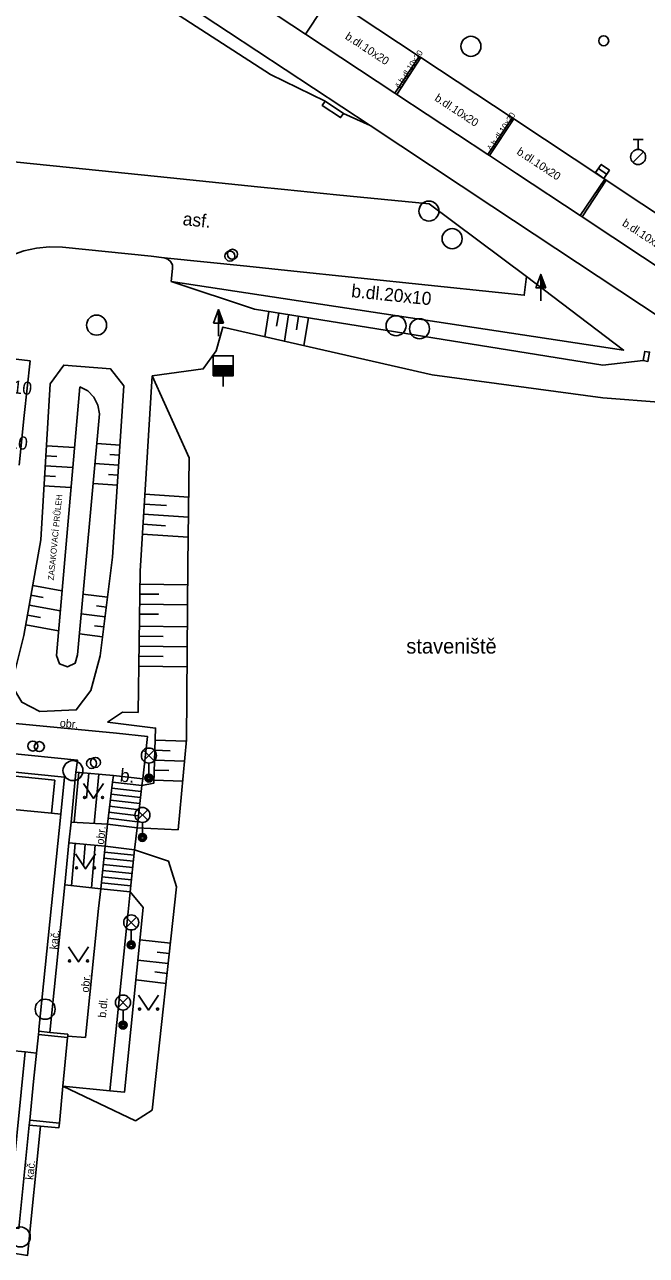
# Model space of a CAD drawing. Extents: x -598233 to -596890, y -1157848 to -1156431.
# Drawn here: x -597733.6 to -597702.5, y -1156935.5 to -1156874 of the extents above; entities that cross this region are included whole.
import ezdxf

# ---------------------------------------------------------------- set-up
doc = ezdxf.new("R2010")
doc.units = 0
for name, color, linetype in [('Level 10', 7, 'Continuous'), ('Level 11', 7, 'Continuous'), ('Level 14', 7, 'Continuous'), ('Level 15', 7, 'Continuous'), ('Level 24', 7, 'Continuous'), ('Level 25', 7, 'Continuous'), ('Level 27', 7, 'Continuous'), ('Level 28', 7, 'Continuous'), ('Level 33', 7, 'Continuous'), ('Level 36', 7, 'Continuous'), ('Level 40', 7, 'Continuous'), ('Level 42', 7, 'Continuous'), ('Level 5', 7, 'Continuous'), ('Level 6', 7, 'Continuous'), ('Level 7', 7, 'Continuous')]:
    doc.layers.add(name, color=color, linetype=linetype)

msp = doc.modelspace()

# ---------------------------------------------------------------- linework, layer by layer
at = {"layer": 'Level 10'}
for points in [[(-597719.56, -1156874.47), (-597718.7, -1156873.19)], [(-597775.7, -1156874.62), (-597774.72, -1156874.72), (-597767.26, -1156875.49), (-597753.26, -1156878.91), (-597748.64, -1156879.4), (-597745.25, -1156879.72), (-597739.76, -1156880.27), (-597736.76, -1156880.59), (-597731.35, -1156881.13), (-597726.3, -1156881.65), (-597721.95, -1156882.1), (-597720.6, -1156882.23), (-597718.01, -1156882.5), (-597713.38, -1156882.95)], [(-597709.02, -1156881.43), (-597710.36, -1156880.54), (-597710.45, -1156880.48), (-597715, -1156877.48), (-597715.09, -1156877.42), (-597719.56, -1156874.47)], [(-597701.19, -1156886.62), (-597705.74, -1156883.6), (-597705.83, -1156883.54), (-597709.02, -1156881.43)], [(-597713.38, -1156882.95), (-597708.52, -1156886.58)], [(-597734.23, -1156885.52), (-597733.62, -1156885.3), (-597732.99, -1156885.16), (-597732.35, -1156885.1), (-597731.7, -1156885.12)], [(-597708.52, -1156886.58), (-597708.63, -1156887.52), (-597709.92, -1156887.38), (-597720.46, -1156886.28), (-597722.48, -1156886.06), (-597726.61, -1156885.64), (-597727.26, -1156885.57), (-597731.7, -1156885.12)], [(-597737.8, -1156890.26), (-597733.31, -1156890.79)], [(-597733.31, -1156890.79), (-597733.6, -1156893.52), (-597733.85, -1156896.01)]]:
    msp.add_lwpolyline(points, dxfattribs=at)
at = {"layer": 'Level 11'}
for points in [[(-597730.26, -1156869.84), (-597723.4, -1156874.37)], [(-597719.09, -1156872.12), (-597713.87, -1156875.58), (-597713.79, -1156875.63), (-597709.23, -1156878.65), (-597709.15, -1156878.71), (-597704.61, -1156881.72), (-597704.53, -1156881.77), (-597699.24, -1156885.28)], [(-597722.28, -1156872.66), (-597719.56, -1156874.47)], [(-597723.4, -1156874.37), (-597716.33, -1156879.04), (-597710.25, -1156883.06)], [(-597715.09, -1156877.42), (-597713.87, -1156875.58)], [(-597715, -1156877.48), (-597713.79, -1156875.63)], [(-597721.3, -1156876.48), (-597718.58, -1156877.82)], [(-597717.66, -1156878.43), (-597716.33, -1156879.04)], [(-597710.45, -1156880.48), (-597709.23, -1156878.65)], [(-597710.36, -1156880.54), (-597709.15, -1156878.71)], [(-597705.83, -1156883.54), (-597704.61, -1156881.72)], [(-597705.74, -1156883.6), (-597704.53, -1156881.77)], [(-597710.25, -1156883.06), (-597700.66, -1156889.41)], [(-597726.61, -1156885.65), (-597727.26, -1156885.57)], [(-597726.61, -1156885.65), (-597726.43, -1156885.71), (-597726.29, -1156885.83), (-597726.2, -1156885.99), (-597726.19, -1156886.18), (-597726.27, -1156886.83)], [(-597708.52, -1156886.58), (-597703.67, -1156890.26), (-597726.27, -1156886.83)], [(-597735.07, -1156908.66), (-597735.1, -1156908.82), (-597729, -1156909.4), (-597727.45, -1156909.56), (-597727.68, -1156911.68)], [(-597739.19, -1156911.25), (-597739.06, -1156909.94), (-597734.56, -1156910.38), (-597730.95, -1156910.74), (-597731.02, -1156911.34)], [(-597732.33, -1156924.35), (-597731.58, -1156916.98), (-597731.38, -1156914.88), (-597731.26, -1156913.84), (-597731.02, -1156911.34)], [(-597729.15, -1156911.52), (-597731.02, -1156911.34)], [(-597729.45, -1156913.95), (-597729.19, -1156911.85)], [(-597729.15, -1156911.52), (-597729.19, -1156911.85)], [(-597729.19, -1156911.85), (-597727.73, -1156912.01)], [(-597727.68, -1156911.68), (-597729.15, -1156911.52)], [(-597727.73, -1156912.01), (-597727.68, -1156911.68)], [(-597727.8, -1156912.62), (-597729.26, -1156912.45)], [(-597727.77, -1156912.32), (-597729.23, -1156912.15)], [(-597727.73, -1156912.01), (-597727.97, -1156914.12)], [(-597727.87, -1156913.22), (-597729.34, -1156913.05)], [(-597727.83, -1156912.92), (-597729.3, -1156912.75)], [(-597727.94, -1156913.82), (-597729.41, -1156913.65)], [(-597727.9, -1156913.52), (-597729.38, -1156913.35)], [(-597729.57, -1156915.04), (-597729.45, -1156913.95)], [(-597729.45, -1156913.95), (-597727.97, -1156914.12)], [(-597728.09, -1156915.23), (-597727.97, -1156914.12)], [(-597729.78, -1156917.18), (-597729.57, -1156915.04)], [(-597729.6, -1156915.35), (-597728.12, -1156915.5)], [(-597729.57, -1156915.04), (-597728.09, -1156915.23)], [(-597728.09, -1156915.23), (-597728.31, -1156917.33)], [(-597729.66, -1156915.96), (-597728.18, -1156916.11)], [(-597729.63, -1156915.65), (-597728.15, -1156915.8)], [(-597729.72, -1156916.57), (-597728.25, -1156916.72)], [(-597729.69, -1156916.26), (-597728.21, -1156916.41)], [(-597730.54, -1156924.61), (-597729.89, -1156918.16), (-597729.78, -1156917.18)], [(-597728.31, -1156917.33), (-597729.78, -1156917.18)], [(-597729.75, -1156916.87), (-597728.28, -1156917.02)], [(-597729.33, -1156927.27), (-597728.42, -1156918.32), (-597728.31, -1156917.33)], [(-597731.43, -1156924.54), (-597730.54, -1156924.61)], [(-597734.38, -1156933.55), (-597733.55, -1156925.32)], [(-597731.67, -1156927.04), (-597729.33, -1156927.27)], [(-597732.8, -1156929.04), (-597733.44, -1156935.49), (-597734.25, -1156935.37)], [(-597731.84, -1156928.89), (-597731.88, -1156929.12), (-597732.8, -1156929.04), (-597733.36, -1156928.99)]]:
    msp.add_lwpolyline(points, dxfattribs=at)
at = {"layer": 'Level 14'}
for points in [[(-597702.69, -1156890.78), (-597704.7, -1156891.01), (-597722.1, -1156888.22), (-597726.27, -1156886.83)], [(-597701.69, -1156892.87), (-597704.7, -1156892.64), (-597713.22, -1156891.49), (-597723.68, -1156889.11), (-597724.01, -1156890.3), (-597724.66, -1156891.2), (-597727.21, -1156891.54)], [(-597729.81, -1156905.54), (-597730.28, -1156907.27), (-597731.01, -1156908.24), (-597732.82, -1156908.31), (-597733.73, -1156907.85), (-597734.24, -1156906.99), (-597733.62, -1156904.52), (-597732.78, -1156899.74), (-597732.31, -1156891.94), (-597731.63, -1156891.01), (-597729.29, -1156891.2), (-597728.63, -1156892.04), (-597729.19, -1156900.61)], [(-597727.21, -1156891.54), (-597727.82, -1156901.3)], [(-597727.21, -1156891.54), (-597725.37, -1156895.64), (-597725.43, -1156900.96)], [(-597732, -1156905.52), (-597730.83, -1156892.1)], [(-597730.83, -1156892.1), (-597730.43, -1156892.3), (-597730.12, -1156892.61), (-597729.92, -1156893.01), (-597729.85, -1156893.45)], [(-597730.94, -1156905.48), (-597729.85, -1156893.45)], [(-597729.19, -1156900.61), (-597729.81, -1156905.54)], [(-597725.43, -1156900.96), (-597725.5, -1156909.73), (-597725.92, -1156914.22), (-597727.97, -1156914.12)], [(-597727.92, -1156908.37), (-597727.82, -1156901.3)], [(-597730.94, -1156905.48), (-597731.06, -1156905.9), (-597731.45, -1156906.09), (-597731.85, -1156905.93), (-597732, -1156905.52)], [(-597729.45, -1156908.84), (-597728.69, -1156908.35), (-597727.92, -1156908.37)], [(-597729.45, -1156908.84), (-597727.04, -1156909.14), (-597727.13, -1156911.89), (-597727.73, -1156912.01)], [(-597729.45, -1156913.95), (-597731.26, -1156913.84)], [(-597729.57, -1156915.04), (-597731.38, -1156914.88)], [(-597728.09, -1156915.23), (-597726.39, -1156915.8), (-597726, -1156917.08), (-597727.21, -1156928.23)], [(-597729.78, -1156917.18), (-597731.58, -1156916.98)], [(-597728.31, -1156917.33), (-597727.67, -1156918.1), (-597728.6, -1156927.34), (-597729.33, -1156927.27)], [(-597731.67, -1156927.04), (-597728.05, -1156928.77)], [(-597727.21, -1156928.23), (-597728.05, -1156928.77)]]:
    msp.add_lwpolyline(points, dxfattribs=at)
at = {"layer": 'Level 15'}
for points in [[(-597721.39, -1156888.33), (-597721.59, -1156889.59)], [(-597720.89, -1156888.41), (-597721, -1156889.06)], [(-597720.4, -1156888.49), (-597720.61, -1156889.81)], [(-597719.9, -1156888.57), (-597720.01, -1156889.25)], [(-597719.41, -1156888.65), (-597719.63, -1156890.03)], [(-597732.5, -1156895.04), (-597731.09, -1156895.12)], [(-597728.82, -1156895), (-597729.98, -1156894.93)], [(-597732.53, -1156895.54), (-597731.97, -1156895.57)], [(-597728.89, -1156896), (-597730.07, -1156895.92)], [(-597728.86, -1156895.5), (-597729.33, -1156895.47)], [(-597732.56, -1156896.04), (-597731.18, -1156896.12)], [(-597728.92, -1156896.5), (-597729.4, -1156896.47)], [(-597732.62, -1156897.04), (-597731.27, -1156897.12)], [(-597732.59, -1156896.54), (-597732.04, -1156896.57)], [(-597728.95, -1156897), (-597730.16, -1156896.92)], [(-597727.58, -1156897.46), (-597725.39, -1156897.6)], [(-597727.61, -1156897.96), (-597726.5, -1156898.03)], [(-597727.67, -1156898.96), (-597726.54, -1156899.03)], [(-597727.64, -1156898.46), (-597725.4, -1156898.6)], [(-597727.7, -1156899.46), (-597725.41, -1156899.6)], [(-597733.18, -1156902.02), (-597731.72, -1156902.28)], [(-597727.83, -1156901.95), (-597725.44, -1156901.98)], [(-597733.27, -1156902.51), (-597732.66, -1156902.62)], [(-597729.44, -1156902.6), (-597730.67, -1156902.45)], [(-597727.84, -1156902.45), (-597726.88, -1156902.46)], [(-597733.35, -1156903.01), (-597731.8, -1156903.28)], [(-597729.5, -1156903.1), (-597729.99, -1156903.04)], [(-597727.84, -1156902.95), (-597725.45, -1156902.98)], [(-597733.44, -1156903.5), (-597732.8, -1156903.61)], [(-597729.57, -1156903.59), (-597730.76, -1156903.44)], [(-597727.85, -1156903.45), (-597726.89, -1156903.46)], [(-597733.53, -1156903.99), (-597731.89, -1156904.28)], [(-597729.69, -1156904.59), (-597730.85, -1156904.44)], [(-597729.63, -1156904.09), (-597730.1, -1156904.03)], [(-597727.86, -1156904.05), (-597725.45, -1156904.08)], [(-597727.87, -1156904.55), (-597726.66, -1156904.57)], [(-597727.87, -1156905.05), (-597725.46, -1156905.08)], [(-597727.88, -1156905.55), (-597726.67, -1156905.57)], [(-597727.89, -1156906.05), (-597725.47, -1156906.08)], [(-597727.06, -1156909.75), (-597725.51, -1156909.8)], [(-597727.08, -1156910.25), (-597726.31, -1156910.28)], [(-597727.11, -1156911.25), (-597726.38, -1156911.27)], [(-597727.09, -1156910.75), (-597725.6, -1156910.8)], [(-597730.87, -1156911.35), (-597731.11, -1156913.85)], [(-597730.37, -1156911.4), (-597730.49, -1156912.64)], [(-597729.87, -1156911.45), (-597730.11, -1156913.91)], [(-597727.13, -1156911.75), (-597725.69, -1156911.8)], [(-597731.06, -1156914.91), (-597731.24, -1156917.02)], [(-597730.56, -1156914.95), (-597730.65, -1156916.01)], [(-597730.06, -1156915), (-597730.25, -1156917.13)], [(-597726.3, -1156919.89), (-597727.83, -1156919.72)], [(-597726.36, -1156920.4), (-597726.97, -1156920.34)], [(-597726.41, -1156920.9), (-597727.93, -1156920.74)], [(-597726.52, -1156921.9), (-597728.03, -1156921.73)], [(-597726.47, -1156921.4), (-597727.08, -1156921.33)]]:
    msp.add_lwpolyline(points, dxfattribs=at)
at = {"layer": 'Level 24'}
for points in [[(-597717.66, -1156878.43), (-597717.8, -1156878.64), (-597718.72, -1156878.03), (-597718.58, -1156877.82)], [(-597718.58, -1156877.82), (-597717.66, -1156878.43)], [(-597702.69, -1156890.78), (-597702.61, -1156890.32), (-597702.37, -1156890.36), (-597702.45, -1156890.82), (-597702.69, -1156890.78)]]:
    msp.add_lwpolyline(points, dxfattribs=at)
at = {"layer": 'Level 25'}
for p, q in [((-597708.052, -1156887.148), (-597707.8, -1156886.474)), ((-597707.8, -1156887.148), (-597708.052, -1156887.148)), ((-597707.8, -1156887.8), (-597707.8, -1156887.15)), ((-597724.152, -1156888.908), (-597723.9, -1156888.234)), ((-597723.9, -1156888.908), (-597724.152, -1156888.908)), ((-597723.9, -1156889.56), (-597723.9, -1156888.91))]:
    msp.add_line(p, q, dxfattribs=at)
for points in [[(-597707.55, -1156887.15), (-597707.8, -1156887.15), (-597707.8, -1156886.474), (-597707.8, -1156886.474)], [(-597707.607, -1156887.11), (-597707.76, -1156887.11), (-597707.76, -1156886.697)], [(-597707.665, -1156887.07), (-597707.72, -1156887.07), (-597707.72, -1156886.921)], [(-597723.65, -1156888.91), (-597723.9, -1156888.91), (-597723.9, -1156888.234), (-597723.9, -1156888.234)], [(-597723.707, -1156888.87), (-597723.86, -1156888.87), (-597723.86, -1156888.457)], [(-597723.765, -1156888.83), (-597723.82, -1156888.83), (-597723.82, -1156888.681)]]:
    msp.add_lwpolyline(points, close=True, dxfattribs=at)
at = {"layer": 'Level 27'}
msp.add_line((-597704.5149, -1156881.4729), (-597704.9251, -1156881.1871), dxfattribs=at)
msp.add_lwpolyline([(-597704.372, -1156881.2678), (-597704.7822, -1156880.982), (-597705.068, -1156881.3922), (-597704.6578, -1156881.678)], close=True, dxfattribs=at)
for centre in [(-597711.29, -1156875.08), (-597713.39, -1156883.31), (-597712.23, -1156884.69), (-597729.99, -1156889.01), (-597715.03, -1156889.04), (-597713.86, -1156889.19), (-597731.17, -1156911.27), (-597732.56, -1156923.19), (-597733.8, -1156934.57)]:
    msp.add_circle(centre, 0.5, dxfattribs=at)
at = {"layer": 'Level 28'}
for p, q in [((-597703.19, -1156879.735), (-597702.69, -1156879.735)), ((-597702.94, -1156880.235), (-597702.94, -1156879.735)), ((-597703.198, -1156880.882), (-597702.668, -1156880.352)), ((-597724.16, -1156891.04), (-597723.16, -1156891.04)), ((-597724.16, -1156891.09), (-597723.16, -1156891.09)), ((-597724.16, -1156891.14), (-597723.16, -1156891.14)), ((-597724.16, -1156891.19), (-597723.16, -1156891.19)), ((-597724.16, -1156891.24), (-597723.16, -1156891.24)), ((-597724.16, -1156891.29), (-597723.16, -1156891.29)), ((-597724.16, -1156891.34), (-597723.16, -1156891.34)), ((-597724.16, -1156891.39), (-597723.16, -1156891.39)), ((-597724.16, -1156891.44), (-597723.16, -1156891.44)), ((-597724.16, -1156891.49), (-597723.16, -1156891.49)), ((-597723.66, -1156891.54), (-597723.66, -1156892.07))]:
    msp.add_line(p, q, dxfattribs=at)
msp.add_lwpolyline([(-597724.16, -1156891.54), (-597723.16, -1156891.54), (-597723.16, -1156890.54), (-597724.16, -1156890.54)], close=True, dxfattribs=at)
for centre, radius in [((-597704.66, -1156874.8), 0.25), ((-597702.94, -1156880.61), 0.375), ((-597723.33, -1156885.56), 0.25), ((-597723.2, -1156885.47), 0.25), ((-597733.18, -1156910.04), 0.25), ((-597732.85, -1156910.07), 0.25), ((-597730.24, -1156910.91), 0.25), ((-597730.05, -1156910.86), 0.25)]:
    msp.add_circle(centre, radius, dxfattribs=at)
at = {"layer": 'Level 33'}
for p, q in [((-597727.645, -1156910.78), (-597727.115, -1156910.25)), ((-597727.645, -1156910.25), (-597727.115, -1156910.78)), ((-597727.38, -1156910.89), (-597727.38, -1156911.64)), ((-597727.965, -1156913.75), (-597727.435, -1156913.22)), ((-597727.965, -1156913.22), (-597727.435, -1156913.75)), ((-597727.7, -1156913.86), (-597727.7, -1156914.61)), ((-597728.525, -1156919.12), (-597727.995, -1156918.59)), ((-597728.525, -1156918.59), (-597727.995, -1156919.12)), ((-597728.26, -1156919.23), (-597728.26, -1156919.98)), ((-597728.935, -1156923.12), (-597728.405, -1156922.59)), ((-597728.935, -1156922.59), (-597728.405, -1156923.12)), ((-597728.67, -1156923.23), (-597728.67, -1156923.98))]:
    msp.add_line(p, q, dxfattribs=at)
for centre, radius in [((-597727.38, -1156910.515), 0.375), ((-597727.38, -1156911.64), 0.2), ((-597727.38, -1156911.64), 0.1445), ((-597727.38, -1156911.64), 0.0876), ((-597727.7, -1156913.485), 0.375), ((-597727.7, -1156914.61), 0.2), ((-597727.7, -1156914.61), 0.1445), ((-597727.7, -1156914.61), 0.0876), ((-597728.26, -1156918.855), 0.375), ((-597728.26, -1156919.98), 0.2), ((-597728.26, -1156919.98), 0.1445), ((-597728.26, -1156919.98), 0.0876), ((-597728.67, -1156922.855), 0.375), ((-597728.67, -1156923.98), 0.2), ((-597728.67, -1156923.98), 0.1445), ((-597728.67, -1156923.98), 0.0876)]:
    msp.add_circle(centre, radius, dxfattribs=at)
at = {"layer": 'Level 36'}
for points in [[(-597730.64, -1156911.91), (-597730.14, -1156912.66), (-597729.64, -1156911.91)], [(-597731.04, -1156915.43), (-597730.54, -1156916.18), (-597730.04, -1156915.43)], [(-597731.39, -1156920.08), (-597730.89, -1156920.83), (-597730.39, -1156920.08)], [(-597727.89, -1156922.48), (-597727.39, -1156923.23), (-597726.89, -1156922.48)]]:
    msp.add_lwpolyline(points, dxfattribs=at)
for centre in [(-597730.5902, -1156912.6098), (-597729.6908, -1156912.6098), (-597730.9902, -1156916.1298), (-597730.0908, -1156916.1298), (-597731.3402, -1156920.7798), (-597730.4408, -1156920.7798), (-597727.8402, -1156923.1798), (-597726.9408, -1156923.1798)]:
    msp.add_circle(centre, 0.05, dxfattribs=at)
at = {"layer": 'Level 5'}
for points in [[(-597731.78, -1156913.45), (-597732.25, -1156913.4), (-597736.06, -1156913.02)], [(-597731.78, -1156913.45), (-597732.87, -1156924.21), (-597732.88, -1156924.29), (-597732.89, -1156924.45), (-597733.14, -1156926.81)], [(-597731.84, -1156928.89), (-597731.67, -1156927.04), (-597731.44, -1156924.6)], [(-597734.28, -1156925.25), (-597733.55, -1156925.32), (-597732.99, -1156925.38)], [(-597733.14, -1156926.81), (-597733.33, -1156928.74), (-597733.36, -1156928.99), (-597733.88, -1156934.15), (-597734.1, -1156934.13), (-597734.27, -1156934.11), (-597736.13, -1156933.92)], [(-597733.33, -1156928.74), (-597731.84, -1156928.89)]]:
    msp.add_lwpolyline(points, dxfattribs=at)
at = {"layer": 'Level 6'}
msp.add_lwpolyline([(-597732.99, -1156925.38), (-597733.14, -1156926.81)], dxfattribs=at)
at = {"layer": 'Level 7'}
for points in [[(-597737.37, -1156867.07), (-597734.6, -1156867.88), (-597721.3, -1156876.48)], [(-597731.59, -1156911.6), (-597737.21, -1156911.03)], [(-597737.12, -1156912.91), (-597736.98, -1156911.25), (-597732.08, -1156911.75), (-597732.25, -1156913.4)], [(-597731.78, -1156913.45), (-597731.59, -1156911.6)], [(-597732.89, -1156924.45), (-597731.44, -1156924.6)], [(-597732.88, -1156924.29), (-597732.33, -1156924.35), (-597731.42, -1156924.44)], [(-597731.44, -1156924.6), (-597731.43, -1156924.54), (-597731.42, -1156924.44)]]:
    msp.add_lwpolyline(points, dxfattribs=at)

# ---------------------------------------------------------------- texts
at = {"layer": 'Level 40'}
for s, height, rotation, p in [('b.dl.10x20', 0.4, 326.698689, (-597717.61, -1156874.68)), ('č.b.dl.10x20', 0.3, 57, (-597714.85, -1156877.21)), ('b.dl.10x20', 0.4, 326.698689, (-597713.14, -1156877.76)), ('č.b.dl.10x20', 0.3, 57, (-597710.23, -1156880.32)), ('b.dl.10x20', 0.4, 326.698689, (-597709.04, -1156880.44)), ('asf.', 0.65, 354, (-597725.71, -1156884.01)), ('b.dl.10x20', 0.4, 326.698689, (-597703.77, -1156884.01)), ('b.dl.20x10', 0.65, 354.143986, (-597717.29, -1156887.61)), ('b.dl.20x10', 0.65, 354, (-597737.24, -1156892.09)), ('b.dl.20x10', 0.65, 354, (-597737.45, -1156894.83)), ('b.', 0.65, 353.745976, (-597728.85, -1156911.81)), ('kač.', 0.4, 84.195919, (-597731.94, -1156920.22)), ('b.dl.', 0.4, 84.200782, (-597729.53, -1156923.63)), ('kač.', 0.4, 84.333386, (-597733.15, -1156931.73))]:
    msp.add_text(s, height=height, rotation=rotation, dxfattribs=at).set_placement(p)
at = {"layer": 'Level 42'}
for s, height, rotation, p in [('ZASAKOVACÍ PRŮLEH', 0.3, 84.306349, (-597732.13, -1156901.77)), ('obr.', 0.4, 354.568514, (-597731.84, -1156909.08)), ('obr.', 0.4, 83.717499, (-597729.63, -1156914.98)), ('obr.', 0.4, 84.245422, (-597730.38, -1156922.37))]:
    msp.add_text(s, height=height, rotation=rotation, dxfattribs=at).set_placement(p)
msp.add_text('staveniště', height=0.75, dxfattribs=at).set_placement((-597714.52, -1156905.42))

doc.saveas('drawing.dxf')
